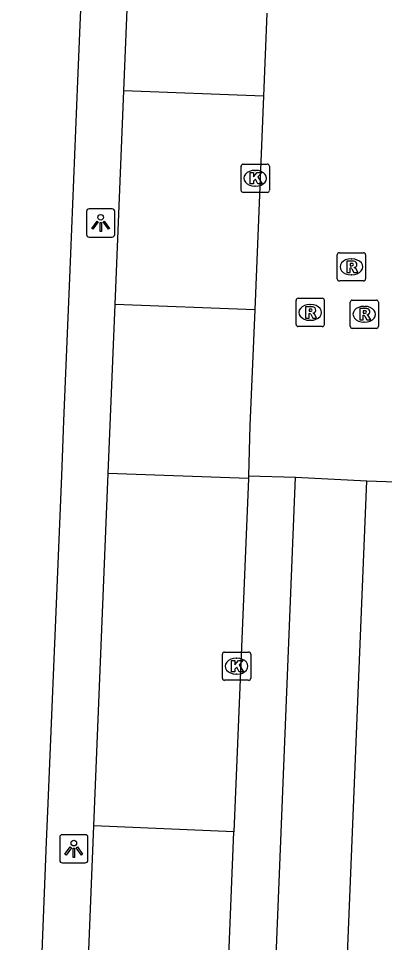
# Model space of a CAD drawing. Extents: x 160732 to 162105, y 387428 to 388479.
# Drawn here: x 161491.08 to 161504.03, y 387536.68 to 387569.35 of the extents above; entities that cross this region are included whole.
import ezdxf

# ---------------------------------------------------------------- set-up
doc = ezdxf.new("R2010")
doc.units = 0
for name, color, linetype in [('IMGEO_Kolk', 7, 'Continuous'), ('IMGEO_Lichtpunt', 7, 'Continuous'), ('IMGEO_Muur', 7, 'Continuous'), ('IMGEO_Rijbaan_lokaal_gesloten', 7, 'Continuous'), ('IMGEO_Rijbaan_lokaal_open', 7, 'Continuous'), ('IMGEO_Rioolput', 7, 'Continuous'), ('IMGEO_Voetpad_open', 7, 'Continuous')]:
    doc.layers.add(name, color=color, linetype=linetype)

msp = doc.modelspace()

# ---------------------------------------------------------------- linework, layer by layer
at = {"layer": 'IMGEO_Kolk'}
for p, q in [((161499.034, 387564.197), (161499.886, 387564.197)), ((161498.959, 387563.271), (161498.959, 387564.123)), ((161499.447, 387563.977), (161499.472, 387563.977)), ((161499.96, 387564.123), (161499.96, 387563.271)), ((161499.886, 387563.197), (161499.034, 387563.197)), ((161499.47, 387563.417), (161499.445, 387563.417)), ((161498.297, 387546.023), (161498.297, 387546.875)), ((161498.372, 387546.949), (161499.224, 387546.949)), ((161499.298, 387546.875), (161499.298, 387546.023)), ((161498.785, 387546.729), (161498.81, 387546.729)), ((161499.224, 387545.949), (161498.372, 387545.949)), ((161498.808, 387546.169), (161498.783, 387546.169))]:
    msp.add_line(p, q, dxfattribs=at)
for points in [[(161499.034, 387564.197), (161499.886, 387564.197)], [(161498.959, 387563.271), (161498.959, 387564.123)], [(161499.28, 387563.897), (161499.403, 387563.897), (161499.403, 387563.746), (161499.533, 387563.897), (161499.697, 387563.897), (161499.551, 387563.746), (161499.704, 387563.497), (161499.552, 387563.497), (161499.467, 387563.661), (161499.403, 387563.594), (161499.403, 387563.497), (161499.28, 387563.497), (161499.28, 387563.897)], [(161499.96, 387564.123), (161499.96, 387563.271)], [(161499.886, 387563.197), (161499.034, 387563.197)], [(161498.297, 387546.023), (161498.297, 387546.875)], [(161498.372, 387546.949), (161499.224, 387546.949)], [(161499.298, 387546.875), (161499.298, 387546.023)], [(161498.618, 387546.649), (161498.741, 387546.649), (161498.741, 387546.498), (161498.871, 387546.649), (161499.035, 387546.649), (161498.889, 387546.498), (161499.042, 387546.249), (161498.89, 387546.249), (161498.805, 387546.413), (161498.741, 387546.346), (161498.741, 387546.249), (161498.618, 387546.249), (161498.618, 387546.649)], [(161499.224, 387545.949), (161498.372, 387545.949)]]:
    msp.add_lwpolyline(points, dxfattribs=at)
for centre, start, end in [((161499.036, 387564.121), 91.552, 178.448), ((161499.036, 387564.121), 91.552, 178.448), ((161499.884, 387564.121), 1.552, 88.448), ((161499.884, 387564.121), 1.552, 88.448), ((161499.036, 387563.273), 181.552, 268.448), ((161499.036, 387563.273), 181.552, 268.448), ((161499.884, 387563.273), 271.552, 358.448), ((161499.884, 387563.273), 271.552, 358.448), ((161498.374, 387546.873), 91.552, 178.448), ((161498.374, 387546.873), 91.552, 178.448), ((161499.222, 387546.873), 1.552, 88.448), ((161499.222, 387546.873), 1.552, 88.448), ((161498.374, 387546.025), 181.552, 268.448), ((161498.374, 387546.025), 181.552, 268.448), ((161499.222, 387546.025), 271.552, 358.448), ((161499.222, 387546.025), 271.552, 358.448)]:
    msp.add_arc(centre, 0.0765, start, end, dxfattribs=at)
for centre, major_axis, ratio, start_param, end_param in [((161499.446, 387563.697), (-0.387, 0.002), 0.722429, 4.712389, 7.853982), ((161499.471, 387563.697), (-0.39, 0.002), 0.717154, 1.570796, 4.712389), ((161498.784, 387546.449), (-0.387, 0.002), 0.722429, 4.712389, 7.853982), ((161498.809, 387546.449), (-0.39, 0.002), 0.717154, 1.570796, 4.712389)]:
    msp.add_ellipse(centre, major_axis=major_axis, ratio=ratio, start_param=start_param, end_param=end_param, dxfattribs=at)
at = {"layer": 'IMGEO_Lichtpunt'}
for p, q in [((161494.394, 387562.616), (161493.586, 387562.616)), ((161494.394, 387562.616), (161493.586, 387562.616)), ((161493.492, 387562.521), (161493.492, 387561.714)), ((161493.492, 387562.521), (161493.492, 387561.714)), ((161494.488, 387561.714), (161494.488, 387562.521)), ((161494.488, 387561.714), (161494.488, 387562.521)), ((161493.586, 387561.62), (161494.394, 387561.62)), ((161493.586, 387561.62), (161494.394, 387561.62)), ((161492.542, 387540.397), (161492.542, 387539.59)), ((161492.542, 387540.397), (161492.542, 387539.59)), ((161493.444, 387540.492), (161492.636, 387540.492)), ((161493.444, 387540.492), (161492.636, 387540.492)), ((161493.538, 387539.59), (161493.538, 387540.397)), ((161493.538, 387539.59), (161493.538, 387540.397)), ((161492.636, 387539.496), (161493.444, 387539.496)), ((161492.636, 387539.496), (161493.444, 387539.496))]:
    msp.add_line(p, q, dxfattribs=at)
for points in [[(161493.866, 387562.185), (161493.905, 387562.157), (161493.717, 387561.895), (161493.679, 387561.922), (161493.866, 387562.185)], [(161493.968, 387562.137), (161494.015, 387562.137), (161494.015, 387561.815), (161493.968, 387561.815), (161493.968, 387562.137)], [(161494.078, 387562.157), (161494.116, 387562.184), (161494.303, 387561.922), (161494.264, 387561.894), (161494.078, 387562.157)], [(161492.916, 387540.061), (161492.955, 387540.033), (161492.767, 387539.771), (161492.729, 387539.798), (161492.916, 387540.061)], [(161493.018, 387540.013), (161493.065, 387540.013), (161493.065, 387539.691), (161493.018, 387539.691), (161493.018, 387540.013)], [(161493.128, 387540.033), (161493.166, 387540.06), (161493.353, 387539.798), (161493.314, 387539.77), (161493.128, 387540.033)]]:
    msp.add_lwpolyline(points, dxfattribs=at)
for centre in [(161493.991, 387562.319), (161493.041, 387540.195)]:
    msp.add_circle(centre, 0.0994, dxfattribs=at)
for centre, start, end in [((161493.586, 387562.521), 90, 180), ((161493.586, 387562.521), 90, 180), ((161494.394, 387562.521), 0, 90), ((161494.394, 387562.521), 0, 90), ((161493.586, 387561.714), 180, 270), ((161493.586, 387561.714), 180, 270), ((161494.394, 387561.714), 270, 0), ((161494.394, 387561.714), 270, 360), ((161492.636, 387540.397), 90, 180), ((161492.636, 387540.397), 90, 180), ((161493.444, 387540.397), 0, 90), ((161493.444, 387540.397), 0, 90), ((161492.636, 387539.59), 180, 270), ((161492.636, 387539.59), 180, 270), ((161493.444, 387539.59), 270, 0), ((161493.444, 387539.59), 270, 360)]:
    msp.add_arc(centre, 0.0946, start, end, dxfattribs=at)
at = {"layer": 'IMGEO_Muur'}
for points in [[(161493.257, 387569.105), (161493.176, 387567.139)], [(161493.176, 387567.139), (161492.888, 387560.162)], [(161492.68, 387555.126), (161492.6, 387553.183)], [(161492.6, 387553.183), (161492.111, 387541.328)]]:
    msp.add_lwpolyline(points, dxfattribs=at)
at = {"layer": 'IMGEO_Rijbaan_lokaal_gesloten'}
for points in [[(161499.866, 387569.531), (161499.746, 387566.596)], [(161499.746, 387566.596), (161499.439, 387559.049)], [(161499.439, 387559.049), (161499.273, 387554.963), (161499.22, 387553.181)], [(161499.001, 387506.399), (161500.888, 387553.135)], [(161499.22, 387553.181), (161500.888, 387553.135)], [(161500.888, 387553.135), (161503.405, 387553.006)], [(161501.898, 387516.03), (161503.405, 387553.006)], [(161503.405, 387553.006), (161505.123, 387552.947)]]:
    msp.add_lwpolyline(points, dxfattribs=at)
at = {"layer": 'IMGEO_Rijbaan_lokaal_open'}
for points in [[(161499.216, 387553.084), (161498.704, 387540.595)], [(161499.22, 387553.181), (161499.216, 387553.084)], [(161498.416, 387533.561), (161498.704, 387540.595)]]:
    msp.add_lwpolyline(points, dxfattribs=at)
at = {"layer": 'IMGEO_Rioolput'}
for p, q in [((161502.362, 387560.14), (161502.362, 387560.992)), ((161502.437, 387561.066), (161503.289, 387561.066)), ((161503.363, 387560.992), (161503.363, 387560.14)), ((161502.85, 387560.846), (161502.875, 387560.846)), ((161502.873, 387560.286), (161502.848, 387560.286)), ((161503.289, 387560.066), (161502.437, 387560.066)), ((161500.902, 387558.53), (161500.902, 387559.382)), ((161500.977, 387559.456), (161501.829, 387559.456)), ((161501.903, 387559.382), (161501.903, 387558.53)), ((161502.817, 387558.464), (161502.817, 387559.316)), ((161502.892, 387559.39), (161503.744, 387559.39)), ((161503.818, 387559.316), (161503.818, 387558.464)), ((161501.39, 387559.236), (161501.415, 387559.236)), ((161503.305, 387559.17), (161503.33, 387559.17)), ((161501.413, 387558.676), (161501.388, 387558.676)), ((161503.328, 387558.61), (161503.303, 387558.61)), ((161501.829, 387558.456), (161500.977, 387558.456)), ((161503.744, 387558.39), (161502.892, 387558.39))]:
    msp.add_line(p, q, dxfattribs=at)
for points in [[(161502.362, 387560.14), (161502.362, 387560.992)], [(161502.437, 387561.066), (161503.289, 387561.066)], [(161503.363, 387560.992), (161503.363, 387560.14)], [(161502.951, 387560.764), (161502.699, 387560.766), (161502.699, 387560.366)], [(161502.877, 387560.685), (161502.823, 387560.685), (161502.823, 387560.604)], [(161502.823, 387560.604), (161502.875, 387560.604)], [(161502.699, 387560.366), (161502.823, 387560.366), (161502.823, 387560.528), (161502.834, 387560.528)], [(161502.881, 387560.499), (161502.952, 387560.366), (161503.092, 387560.366), (161503.027, 387560.492)], [(161503.289, 387560.066), (161502.437, 387560.066)], [(161500.902, 387558.53), (161500.902, 387559.382)], [(161500.977, 387559.456), (161501.829, 387559.456)], [(161501.903, 387559.382), (161501.903, 387558.53)], [(161502.817, 387558.464), (161502.817, 387559.316)], [(161502.892, 387559.39), (161503.744, 387559.39)], [(161503.818, 387559.316), (161503.818, 387558.464)], [(161501.491, 387559.154), (161501.239, 387559.156), (161501.239, 387558.756)], [(161501.417, 387559.075), (161501.363, 387559.075), (161501.363, 387558.994)], [(161501.363, 387558.994), (161501.415, 387558.994)], [(161503.406, 387559.088), (161503.154, 387559.09), (161503.154, 387558.69)], [(161503.332, 387559.009), (161503.278, 387559.009), (161503.278, 387558.928)], [(161501.239, 387558.756), (161501.363, 387558.756), (161501.363, 387558.918), (161501.374, 387558.918)], [(161501.421, 387558.889), (161501.492, 387558.756), (161501.632, 387558.756), (161501.567, 387558.882)], [(161503.154, 387558.69), (161503.278, 387558.69), (161503.278, 387558.852), (161503.289, 387558.852)], [(161503.278, 387558.928), (161503.33, 387558.928)], [(161503.336, 387558.823), (161503.407, 387558.69), (161503.547, 387558.69), (161503.482, 387558.816)], [(161501.829, 387558.456), (161500.977, 387558.456)], [(161503.744, 387558.39), (161502.892, 387558.39)]]:
    msp.add_lwpolyline(points, dxfattribs=at)
for centre, radius, start, end in [((161502.439, 387560.99), 0.0765, 91.552, 178.448), ((161502.439, 387560.99), 0.0765, 91.552, 178.448), ((161503.287, 387560.99), 0.0765, 1.552, 88.448), ((161503.287, 387560.99), 0.0765, 1.552, 88.448), ((161502.859, 387560.793), 0.19, 274.7715, 282.9687), ((161502.883, 387560.589), 0.0964, 77.0061, 93.1865), ((161502.897, 387560.646), 0.0378, 276.6634, 79.6772), ((161502.95, 387560.654), 0.109, 350.3612, 89.416), ((161502.948, 387560.654), 0.112, 277.5842, 350.9817), ((161502.833, 387560.475), 0.0533, 26.0293, 88.6989), ((161502.932, 387560.439), 0.108, 29.5134, 73.7905), ((161502.439, 387560.142), 0.0765, 181.552, 268.448), ((161502.439, 387560.142), 0.0765, 181.552, 268.448), ((161503.287, 387560.142), 0.0765, 271.552, 358.448), ((161503.287, 387560.142), 0.0765, 271.552, 358.448), ((161500.979, 387559.38), 0.0765, 91.552, 178.448), ((161500.979, 387559.38), 0.0765, 91.552, 178.448), ((161501.827, 387559.38), 0.0765, 1.552, 88.448), ((161501.827, 387559.38), 0.0765, 1.552, 88.448), ((161502.894, 387559.314), 0.0765, 91.552, 178.448), ((161502.894, 387559.314), 0.0765, 91.552, 178.448), ((161503.742, 387559.314), 0.0765, 1.552, 88.448), ((161503.742, 387559.314), 0.0765, 1.552, 88.448), ((161501.399, 387559.183), 0.19, 274.7715, 282.9687), ((161501.423, 387558.979), 0.0964, 77.0061, 93.1865), ((161501.437, 387559.036), 0.0378, 276.6634, 79.6772), ((161501.49, 387559.044), 0.109, 350.3612, 89.416), ((161501.488, 387559.044), 0.112, 277.5842, 350.9817), ((161501.472, 387558.829), 0.108, 29.5134, 73.7905), ((161503.314, 387559.117), 0.19, 274.7715, 282.9687), ((161503.338, 387558.913), 0.0964, 77.0061, 93.1865), ((161503.352, 387558.97), 0.0378, 276.6634, 79.6772), ((161503.405, 387558.978), 0.109, 350.3612, 89.416), ((161503.403, 387558.978), 0.112, 277.5842, 350.9817), ((161501.373, 387558.865), 0.0533, 26.0293, 88.6989), ((161503.288, 387558.799), 0.0533, 26.0293, 88.6989), ((161503.387, 387558.763), 0.108, 29.5134, 73.7905), ((161500.979, 387558.532), 0.0765, 181.552, 268.448), ((161500.979, 387558.532), 0.0765, 181.552, 268.448), ((161501.827, 387558.532), 0.0765, 271.552, 358.448), ((161501.827, 387558.532), 0.0765, 271.552, 358.448), ((161502.894, 387558.466), 0.0765, 181.552, 268.448), ((161502.894, 387558.466), 0.0765, 181.552, 268.448), ((161503.742, 387558.466), 0.0765, 271.552, 358.448), ((161503.742, 387558.466), 0.0765, 271.552, 358.448)]:
    msp.add_arc(centre, radius, start, end, dxfattribs=at)
for centre, major_axis, ratio, start_param, end_param in [((161502.849, 387560.566), (-0.387, 0.002), 0.722429, 4.712389, 7.853982), ((161502.874, 387560.566), (-0.39, 0.002), 0.717154, 1.570796, 4.712389), ((161501.389, 387558.956), (-0.387, 0.002), 0.722429, 4.712389, 7.853982), ((161501.414, 387558.956), (-0.39, 0.002), 0.717154, 1.570796, 4.712389), ((161503.304, 387558.89), (-0.387, 0.002), 0.722429, 4.712389, 7.853982), ((161503.329, 387558.89), (-0.39, 0.002), 0.717154, 1.570796, 4.712389)]:
    msp.add_ellipse(centre, major_axis=major_axis, ratio=ratio, start_param=start_param, end_param=end_param, dxfattribs=at)
at = {"layer": 'IMGEO_Voetpad_open'}
for points in [[(161493.415, 387572.931), (161493.257, 387569.105), (161493.176, 387567.139), (161492.888, 387560.162), (161492.831, 387558.778), (161492.68, 387555.126), (161492.6, 387553.183), (161492.111, 387541.328), (161492.066, 387540.237), (161491.905, 387536.342), (161491.826, 387534.436), (161491.5, 387526.541), (161491.442, 387525.141), (161491.295, 387521.555), (161491.223, 387519.808), (161491.083, 387516.418)], [(161494.812, 387566.787), (161495.048, 387572.559)], [(161494.503, 387559.235), (161494.812, 387566.787)], [(161499.746, 387566.596), (161494.812, 387566.787)], [(161494.259, 387553.258), (161494.503, 387559.235)], [(161499.439, 387559.049), (161494.503, 387559.235)], [(161493.75, 387540.803), (161494.259, 387553.258)], [(161499.216, 387553.084), (161494.259, 387553.258)], [(161493.462, 387533.769), (161493.75, 387540.803)], [(161498.704, 387540.595), (161493.75, 387540.803)]]:
    msp.add_lwpolyline(points, dxfattribs=at)

doc.saveas('drawing.dxf')
